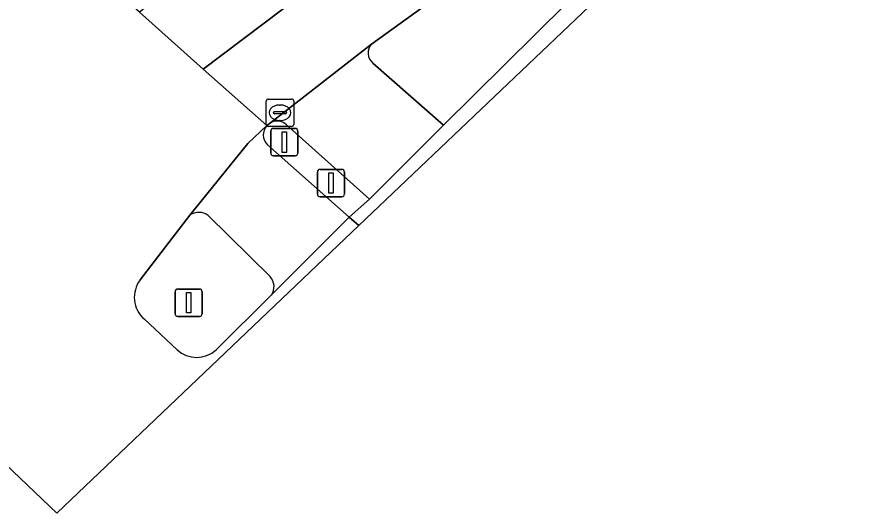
# Model space of a CAD drawing. Extents: x 162073 to 163043, y 381818 to 382561.
# Drawn here: x 162521.93 to 162552.5, y 381818.45 to 381836.6 of the extents above; entities that cross this region are included whole.
import ezdxf

# ---------------------------------------------------------------- set-up
doc = ezdxf.new("R2010")
doc.units = 0
for name, color, linetype in [('IMGEO_Berm_gesloten', 7, 'Continuous'), ('IMGEO_Fietspad_open', 7, 'Continuous'), ('IMGEO_Kolk', 7, 'Continuous'), ('IMGEO_Lichtmast', 7, 'Continuous'), ('IMGEO_Rijbaan_regionaal_gesloten', 7, 'Continuous'), ('IMGEO_Verkeerseiland_gesloten', 7, 'Continuous'), ('IMGEO_Verkeerseiland_open', 7, 'Continuous'), ('IMGEO_Verkeersregelinstallatiepaal', 7, 'Continuous'), ('IMGEO_Voetpad_open', 7, 'Continuous')]:
    doc.layers.add(name, color=color, linetype=linetype)

msp = doc.modelspace()

# ---------------------------------------------------------------- linework, layer by layer
at = {"layer": 'IMGEO_Berm_gesloten'}
for points in [[(162544.307, 381842.526), (162539.301, 381838.792), (162534.891, 381835.597)], [(162534.945, 381834.906), (162537.527, 381832.634), (162545.393, 381840.43)]]:
    msp.add_lwpolyline(points, dxfattribs=at)
msp.add_arc((162535.232, 381835.276), 0.468, 136.7072, 232.2297, dxfattribs=at)
at = {"layer": 'IMGEO_Fietspad_open'}
for points in [[(162531.066, 381832.622), (162530.366, 381831.971), (162528.255, 381829.344)], [(162531.234, 381826.428), (162534.074, 381829.269), (162531.091, 381831.919)], [(162528.924, 381829.332), (162531.183, 381827.103)]]:
    msp.add_lwpolyline(points, dxfattribs=at)
for centre, radius, start, end in [((162531.437, 381832.283), 0.503, 137.6172, 226.4562), ((162528.581, 381828.889), 0.56, 52.2594, 125.6854), ((162530.796, 381826.734), 0.534, 325.0149, 43.6267)]:
    msp.add_arc(centre, radius, start, end, dxfattribs=at)
at = {"layer": 'IMGEO_Kolk'}
for p, q in [((162531.121, 381833.592), (162531.973, 381833.592)), ((162531.046, 381832.666), (162531.046, 381833.518)), ((162531.534, 381833.372), (162531.559, 381833.372)), ((162532.047, 381833.518), (162532.047, 381832.666)), ((162531.305, 381833.086), (162531.305, 381833.098)), ((162531.743, 381833.049), (162531.345, 381833.049)), ((162531.348, 381833.135), (162531.746, 381833.135)), ((162531.789, 381833.098), (162531.789, 381833.086)), ((162531.557, 381832.812), (162531.532, 381832.812)), ((162531.973, 381832.592), (162531.121, 381832.592))]:
    msp.add_line(p, q, dxfattribs=at)
for points in [[(162531.121, 381833.592), (162531.973, 381833.592)], [(162531.046, 381832.666), (162531.046, 381833.518)], [(162532.047, 381833.518), (162532.047, 381832.666)], [(162531.973, 381832.592), (162531.121, 381832.592)]]:
    msp.add_lwpolyline(points, dxfattribs=at)
for centre, radius, start, end in [((162531.123, 381833.516), 0.0765, 91.552, 178.448), ((162531.123, 381833.516), 0.0765, 91.552, 178.448), ((162531.971, 381833.516), 0.0765, 1.552, 88.448), ((162531.971, 381833.516), 0.0765, 1.552, 88.448), ((162531.345, 381833.095), 0.0403, 85.8775, 175.7526), ((162531.342, 381833.085), 0.0366, 178.938, 274.7102), ((162531.746, 381833.092), 0.043, 264.8664, 352.4533), ((162531.75, 381833.097), 0.0386, 1.7309, 96.639), ((162531.123, 381832.668), 0.0765, 181.552, 268.448), ((162531.123, 381832.668), 0.0765, 181.552, 268.448), ((162531.971, 381832.668), 0.0765, 271.552, 358.448), ((162531.971, 381832.668), 0.0765, 271.552, 358.448)]:
    msp.add_arc(centre, radius, start, end, dxfattribs=at)
for centre, major_axis, ratio, start_param, end_param in [((162531.533, 381833.092), (-0.387, 0.002), 0.722429, 4.712389, 7.853982), ((162531.558, 381833.092), (-0.39, 0.002), 0.717154, 1.570796, 4.712389)]:
    msp.add_ellipse(centre, major_axis=major_axis, ratio=ratio, start_param=start_param, end_param=end_param, dxfattribs=at)
at = {"layer": 'IMGEO_Lichtmast'}
for p, q in [((162527.713, 381825.745), (162527.713, 381826.545)), ((162527.713, 381826.545), (162527.713, 381825.745)), ((162527.813, 381826.645), (162528.603, 381826.645)), ((162528.603, 381826.645), (162527.813, 381826.645)), ((162528.703, 381826.545), (162528.703, 381825.745)), ((162528.703, 381825.745), (162528.703, 381826.545)), ((162528.603, 381825.645), (162527.813, 381825.645)), ((162527.813, 381825.645), (162528.603, 381825.645))]:
    msp.add_line(p, q, dxfattribs=at)
msp.add_lwpolyline([(162528.133, 381826.52), (162528.283, 381826.52), (162528.283, 381825.77), (162528.133, 381825.77), (162528.133, 381826.52)], dxfattribs=at)
for centre, start, end in [((162527.813, 381826.545), 90, 180), ((162527.813, 381826.545), 90, 180), ((162528.603, 381826.545), 0, 90), ((162528.603, 381826.545), 360, 90), ((162527.813, 381825.745), 180, 270), ((162527.813, 381825.745), 180, 270), ((162528.603, 381825.745), 270, 0), ((162528.603, 381825.745), 270, 0)]:
    msp.add_arc(centre, 0.1, start, end, dxfattribs=at)
at = {"layer": 'IMGEO_Rijbaan_regionaal_gesloten'}
for points in [[(162709.59, 381984.248), (162678.587, 381958.753), (162670.519, 381952.19), (162658.967, 381942.794), (162651.447, 381936.48), (162622.973, 381912.826), (162601.86, 381896.075), (162580.7, 381878.956), (162564.141, 381865.61), (162549.238, 381854.197), (162530.325, 381839.889), (162526.409, 381836.763), (162528.744, 381834.687), (162576.811, 381870.953)], [(162534.431, 381828.963), (162549.287, 381843.113), (162560.459, 381853.754), (162668.023, 381943.382), (162708.12, 381976.793)], [(162576.811, 381870.953), (162528.744, 381834.687), (162531.066, 381832.622), (162531.199, 381832.725), (162534.891, 381835.597), (162539.301, 381838.792), (162544.307, 381842.526)], [(162526.439, 381826.979), (162528.255, 381829.344), (162530.366, 381831.971), (162531.066, 381832.622), (162528.744, 381834.687), (162526.409, 381836.763), (162523.934, 381838.964), (162521.476, 381841.149), (162521.243, 381841.034), (162520.391, 381840.639), (162519.213, 381840.154), (162518.184, 381839.783), (162517.032, 381839.425), (162515.512, 381839.045), (162507.867, 381833.252)], [(162545.393, 381840.43), (162537.527, 381832.634), (162534.817, 381829.936), (162534.074, 381829.269), (162534.431, 381828.963)], [(162507.867, 381833.252), (162523.393, 381818.449), (162534.431, 381828.963), (162534.074, 381829.269), (162531.234, 381826.428), (162529.209, 381824.427)], [(162527.787, 381824.419), (162526.578, 381825.552)]]:
    msp.add_lwpolyline(points, dxfattribs=at)
for centre, radius, start, end in [((162527.276, 381826.34), 1.053, 142.6383, 228.4886), ((162528.494, 381825.197), 1.051, 227.751, 312.8937)]:
    msp.add_arc(centre, radius, start, end, dxfattribs=at)
at = {"layer": 'IMGEO_Verkeerseiland_gesloten'}
for points in [[(162528.255, 381829.344), (162526.439, 381826.979)], [(162531.183, 381827.103), (162528.924, 381829.332)], [(162529.209, 381824.427), (162531.234, 381826.428)], [(162526.578, 381825.552), (162527.787, 381824.419)]]:
    msp.add_lwpolyline(points, dxfattribs=at)
for centre, radius, start, end in [((162528.581, 381828.889), 0.56, 52.2594, 125.6854), ((162527.276, 381826.34), 1.053, 142.6383, 228.4886), ((162530.796, 381826.734), 0.534, 325.0149, 43.6267), ((162528.494, 381825.197), 1.051, 227.751, 312.8937)]:
    msp.add_arc(centre, radius, start, end, dxfattribs=at)
at = {"layer": 'IMGEO_Verkeerseiland_open'}
for points in [[(162531.199, 381832.725), (162531.066, 381832.622)], [(162531.091, 381831.919), (162534.074, 381829.269), (162534.817, 381829.936), (162531.789, 381832.643)]]:
    msp.add_lwpolyline(points, dxfattribs=at)
for centre, radius, start, end in [((162531.438, 381832.284), 0.502, 45.7073, 118.4677), ((162531.437, 381832.283), 0.503, 137.6172, 226.4562)]:
    msp.add_arc(centre, radius, start, end, dxfattribs=at)
at = {"layer": 'IMGEO_Verkeersregelinstallatiepaal'}
for p, q in [((162531.209, 381831.618), (162531.209, 381832.418)), ((162531.209, 381832.418), (162531.209, 381831.618)), ((162531.309, 381832.518), (162532.099, 381832.518)), ((162532.099, 381832.518), (162531.309, 381832.518)), ((162532.199, 381832.418), (162532.199, 381831.618)), ((162532.199, 381831.618), (162532.199, 381832.418)), ((162532.099, 381831.518), (162531.309, 381831.518)), ((162531.309, 381831.518), (162532.099, 381831.518)), ((162532.915, 381830.121), (162532.915, 381830.921)), ((162532.915, 381830.921), (162532.915, 381830.121)), ((162533.015, 381831.021), (162533.805, 381831.021)), ((162533.805, 381831.021), (162533.015, 381831.021)), ((162533.905, 381830.921), (162533.905, 381830.121)), ((162533.905, 381830.121), (162533.905, 381830.921)), ((162533.805, 381830.021), (162533.015, 381830.021)), ((162533.015, 381830.021), (162533.805, 381830.021))]:
    msp.add_line(p, q, dxfattribs=at)
for points in [[(162531.629, 381832.393), (162531.779, 381832.393), (162531.779, 381831.643), (162531.629, 381831.643), (162531.629, 381832.393)], [(162533.335, 381830.896), (162533.485, 381830.896), (162533.485, 381830.146), (162533.335, 381830.146), (162533.335, 381830.896)]]:
    msp.add_lwpolyline(points, dxfattribs=at)
for centre, start, end in [((162531.309, 381832.418), 90, 180), ((162531.309, 381832.418), 90, 180), ((162532.099, 381832.418), 0, 90), ((162532.099, 381832.418), 360, 90), ((162531.309, 381831.618), 180, 270), ((162531.309, 381831.618), 180, 270), ((162532.099, 381831.618), 270, 0), ((162532.099, 381831.618), 270, 0), ((162533.015, 381830.921), 90, 180), ((162533.015, 381830.921), 90, 180), ((162533.805, 381830.921), 0, 90), ((162533.805, 381830.921), 360, 90), ((162533.015, 381830.121), 180, 270), ((162533.015, 381830.121), 180, 270), ((162533.805, 381830.121), 270, 0), ((162533.805, 381830.121), 270, 0)]:
    msp.add_arc(centre, 0.1, start, end, dxfattribs=at)
at = {"layer": 'IMGEO_Voetpad_open'}
for points in [[(162534.891, 381835.597), (162531.199, 381832.725)], [(162531.789, 381832.643), (162534.817, 381829.936), (162537.527, 381832.634), (162534.945, 381834.906)]]:
    msp.add_lwpolyline(points, dxfattribs=at)
for centre, radius, start, end in [((162535.232, 381835.276), 0.468, 136.7072, 232.2297), ((162531.438, 381832.284), 0.502, 45.7073, 118.4677)]:
    msp.add_arc(centre, radius, start, end, dxfattribs=at)

doc.saveas('drawing.dxf')
